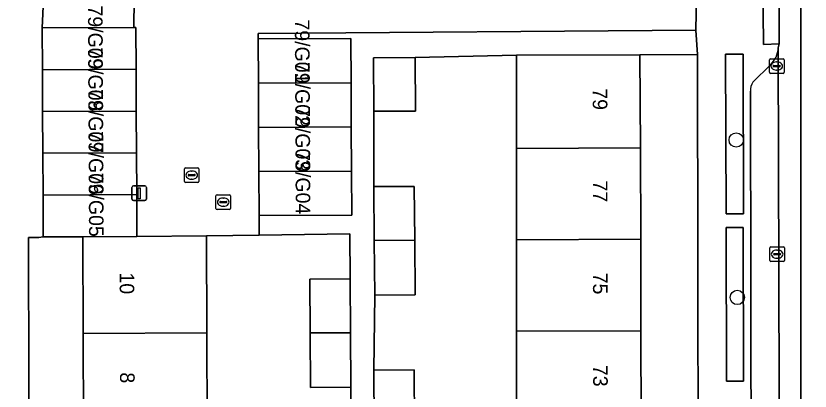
# Model space of a CAD drawing. Extents: x 160732 to 162107, y 387428 to 388479.
# Drawn here: x 161248 to 161302.4, y 388181.6 to 388207.3 of the extents above; entities that cross this region are included whole.
import ezdxf

# ---------------------------------------------------------------- set-up
doc = ezdxf.new("R2010")
doc.units = 0
for name, color, linetype in [('IMGEO_Boom', 7, 'Continuous'), ('IMGEO_Erf', 7, 'Continuous'), ('IMGEO_Groenvoorziening', 7, 'Continuous'), ('IMGEO_Haag', 7, 'Continuous'), ('IMGEO_Kolk', 7, 'Continuous'), ('IMGEO_Lichtmast', 7, 'Continuous'), ('IMGEO_Muur', 7, 'Continuous'), ('IMGEO_Pand', 7, 'Continuous'), ('IMGEO_Pand_nummerreeks', 7, 'Continuous'), ('IMGEO_Parkeervlak_open', 7, 'Continuous'), ('IMGEO_Rijbaan_lokaal_gesloten', 7, 'Continuous'), ('IMGEO_Rijbaan_lokaal_open', 7, 'Continuous'), ('IMGEO_Rioolput', 7, 'Continuous'), ('IMGEO_Voetpad_open', 7, 'Continuous')]:
    doc.layers.add(name, color=color, linetype=linetype)

msp = doc.modelspace()

# ---------------------------------------------------------------- linework, layer by layer
at = {"layer": 'IMGEO_Boom'}
for centre in [(161297.346, 388198.781), (161297.418, 388187.995)]:
    msp.add_circle(centre, 0.489, dxfattribs=at)
at = {"layer": 'IMGEO_Erf'}
for points in [[(161282.282, 388179.385), (161282.284, 388185.675), (161282.286, 388191.95), (161282.288, 388198.205), (161282.29, 388204.583), (161275.327, 388204.43), (161275.352, 388200.764), (161272.504, 388200.745), (161272.507, 388195.582), (161275.275, 388195.601), (161275.299, 388191.917), (161275.324, 388188.178), (161272.556, 388188.16), (161272.503, 388183.017), (161275.271, 388183.036), (161275.295, 388179.348)], [(161294.766, 388161.993), (161294.685, 388204.624), (161290.74, 388204.613), (161290.792, 388198.245), (161290.802, 388191.99), (161290.811, 388185.715), (161290.82, 388179.43), (161290.829, 388173.145), (161290.839, 388166.86), (161290.848, 388160.124), (161292.916, 388160.14)], [(161250.871, 388160.115), (161252.675, 388160.099), (161252.647, 388166.67), (161252.62, 388172.965), (161252.592, 388179.23), (161252.565, 388185.535), (161252.536, 388192.153), (161249.834, 388192.141), (161249.537, 388192.108), (161248.813, 388192.106), (161248.886, 388162.102)]]:
    msp.add_lwpolyline(points, dxfattribs=at)
msp.add_lwpolyline([(161270.925, 388181.84), (161268.157, 388181.822), (161268.133, 388185.566), (161268.108, 388189.244), (161270.876, 388189.263), (161270.855, 388192.353), (161264.645, 388192.269), (161261.014, 388192.22), (161261.043, 388185.575), (161261.071, 388179.275), (161261.098, 388173.005), (161261.126, 388166.712), (161261.154, 388160.106), (161268.255, 388160.112), (161268.263, 388164.217), (161271.06, 388164.211), (161271.017, 388169.293), (161268.249, 388169.275), (161268.225, 388173.019), (161268.2, 388176.697), (161270.968, 388176.716)], close=True, dxfattribs=at)
at = {"layer": 'IMGEO_Groenvoorziening'}
for points in [[(161297.85, 388193.722), (161297.813, 388204.655), (161296.621, 388204.651), (161296.658, 388193.718)], [(161297.855, 388182.265), (161297.82, 388192.778), (161296.649, 388192.774), (161296.685, 388182.261)]]:
    msp.add_lwpolyline(points, close=True, dxfattribs=at)
at = {"layer": 'IMGEO_Haag'}
for points in [[(161297.85, 388193.722), (161297.813, 388204.655), (161296.621, 388204.651), (161296.658, 388193.718)], [(161297.855, 388182.265), (161297.82, 388192.778), (161296.649, 388192.774), (161296.685, 388182.261)]]:
    msp.add_lwpolyline(points, close=True, dxfattribs=at)
at = {"layer": 'IMGEO_Kolk'}
for p, q in [((161299.626, 388203.418), (161299.626, 388204.27)), ((161299.701, 388204.344), (161300.553, 388204.344)), ((161299.885, 388203.838), (161299.885, 388203.85)), ((161299.928, 388203.887), (161300.326, 388203.887)), ((161300.114, 388204.124), (161300.139, 388204.124)), ((161300.369, 388203.85), (161300.369, 388203.838)), ((161300.627, 388204.27), (161300.627, 388203.418)), ((161300.553, 388203.344), (161299.701, 388203.344)), ((161300.323, 388203.801), (161299.925, 388203.801)), ((161300.137, 388203.564), (161300.112, 388203.564)), ((161259.509, 388195.947), (161259.509, 388196.799)), ((161259.584, 388196.873), (161260.436, 388196.873)), ((161260.51, 388196.799), (161260.51, 388195.947)), ((161259.768, 388196.367), (161259.768, 388196.379)), ((161260.206, 388196.33), (161259.808, 388196.33)), ((161259.811, 388196.416), (161260.209, 388196.416)), ((161259.997, 388196.653), (161260.022, 388196.653)), ((161260.252, 388196.379), (161260.252, 388196.367)), ((161260.436, 388195.873), (161259.584, 388195.873)), ((161260.02, 388196.093), (161259.995, 388196.093)), ((161299.651, 388190.532), (161299.651, 388191.384)), ((161299.726, 388191.458), (161300.578, 388191.458)), ((161300.652, 388191.384), (161300.652, 388190.532)), ((161299.91, 388190.952), (161299.91, 388190.964)), ((161300.348, 388190.915), (161299.95, 388190.915)), ((161299.953, 388191.001), (161300.351, 388191.001)), ((161300.139, 388191.238), (161300.164, 388191.238)), ((161300.394, 388190.964), (161300.394, 388190.952)), ((161300.578, 388190.458), (161299.726, 388190.458)), ((161300.162, 388190.678), (161300.137, 388190.678))]:
    msp.add_line(p, q, dxfattribs=at)
for points in [[(161299.626, 388203.418), (161299.626, 388204.27)], [(161299.701, 388204.344), (161300.553, 388204.344)], [(161300.627, 388204.27), (161300.627, 388203.418)], [(161300.553, 388203.344), (161299.701, 388203.344)], [(161259.509, 388195.947), (161259.509, 388196.799)], [(161259.584, 388196.873), (161260.436, 388196.873)], [(161260.51, 388196.799), (161260.51, 388195.947)], [(161260.436, 388195.873), (161259.584, 388195.873)], [(161299.651, 388190.532), (161299.651, 388191.384)], [(161299.726, 388191.458), (161300.578, 388191.458)], [(161300.652, 388191.384), (161300.652, 388190.532)], [(161300.578, 388190.458), (161299.726, 388190.458)]]:
    msp.add_lwpolyline(points, dxfattribs=at)
for centre, radius, start, end in [((161299.703, 388204.268), 0.0765, 91.552, 178.448), ((161299.703, 388204.268), 0.0765, 91.552, 178.448), ((161299.925, 388203.847), 0.0403, 85.8775, 175.7526), ((161299.922, 388203.837), 0.0366, 178.938, 274.7102), ((161300.326, 388203.844), 0.043, 264.8664, 352.4533), ((161300.33, 388203.849), 0.0386, 1.7309, 96.639), ((161300.551, 388204.268), 0.0765, 1.552, 88.448), ((161300.551, 388204.268), 0.0765, 1.552, 88.448), ((161299.703, 388203.42), 0.0765, 181.552, 268.448), ((161299.703, 388203.42), 0.0765, 181.552, 268.448), ((161300.551, 388203.42), 0.0765, 271.552, 358.448), ((161300.551, 388203.42), 0.0765, 271.552, 358.448), ((161259.586, 388196.797), 0.0765, 91.552, 178.448), ((161259.586, 388196.797), 0.0765, 91.552, 178.448), ((161260.434, 388196.797), 0.0765, 1.552, 88.448), ((161260.434, 388196.797), 0.0765, 1.552, 88.448), ((161259.808, 388196.376), 0.0403, 85.8775, 175.7526), ((161259.805, 388196.366), 0.0366, 178.938, 274.7102), ((161260.209, 388196.373), 0.043, 264.8664, 352.4533), ((161260.213, 388196.378), 0.0386, 1.7309, 96.639), ((161259.586, 388195.949), 0.0765, 181.552, 268.448), ((161259.586, 388195.949), 0.0765, 181.552, 268.448), ((161260.434, 388195.949), 0.0765, 271.552, 358.448), ((161260.434, 388195.949), 0.0765, 271.552, 358.448), ((161299.728, 388191.382), 0.0765, 91.552, 178.448), ((161299.728, 388191.382), 0.0765, 91.552, 178.448), ((161300.576, 388191.382), 0.0765, 1.552, 88.448), ((161300.576, 388191.382), 0.0765, 1.552, 88.448), ((161299.95, 388190.961), 0.0403, 85.8775, 175.7526), ((161299.947, 388190.951), 0.0366, 178.938, 274.7102), ((161300.351, 388190.958), 0.043, 264.8664, 352.4533), ((161300.355, 388190.963), 0.0386, 1.7309, 96.639), ((161299.728, 388190.534), 0.0765, 181.552, 268.448), ((161299.728, 388190.534), 0.0765, 181.552, 268.448), ((161300.576, 388190.534), 0.0765, 271.552, 358.448), ((161300.576, 388190.534), 0.0765, 271.552, 358.448)]:
    msp.add_arc(centre, radius, start, end, dxfattribs=at)
for centre, major_axis, ratio, start_param, end_param in [((161300.113, 388203.844), (-0.387, 0.002), 0.722429, 4.712389, 7.853982), ((161300.138, 388203.844), (-0.39, 0.002), 0.717154, 1.570796, 4.712389), ((161259.996, 388196.373), (-0.387, 0.002), 0.722429, 4.712389, 7.853982), ((161260.021, 388196.373), (-0.39, 0.002), 0.717154, 1.570796, 4.712389), ((161300.138, 388190.958), (-0.387, 0.002), 0.722429, 4.712389, 7.853982), ((161300.163, 388190.958), (-0.39, 0.002), 0.717154, 1.570796, 4.712389)]:
    msp.add_ellipse(centre, major_axis=major_axis, ratio=ratio, start_param=start_param, end_param=end_param, dxfattribs=at)
at = {"layer": 'IMGEO_Lichtmast'}
for p, q in [((161255.913, 388194.734), (161255.913, 388195.534)), ((161255.913, 388195.534), (161255.913, 388194.734)), ((161256.013, 388195.634), (161256.803, 388195.634)), ((161256.803, 388195.634), (161256.013, 388195.634)), ((161256.903, 388195.534), (161256.903, 388194.734)), ((161256.903, 388194.734), (161256.903, 388195.534)), ((161256.803, 388194.634), (161256.013, 388194.634)), ((161256.013, 388194.634), (161256.803, 388194.634))]:
    msp.add_line(p, q, dxfattribs=at)
msp.add_lwpolyline([(161256.333, 388195.509), (161256.483, 388195.509), (161256.483, 388194.759), (161256.333, 388194.759), (161256.333, 388195.509)], dxfattribs=at)
for centre, start, end in [((161256.013, 388195.534), 90, 180), ((161256.013, 388195.534), 90, 180), ((161256.803, 388195.534), 0, 90), ((161256.803, 388195.534), 360, 90), ((161256.013, 388194.734), 180, 270), ((161256.013, 388194.734), 180, 270), ((161256.803, 388194.734), 270, 0), ((161256.803, 388194.734), 270, 0)]:
    msp.add_arc(centre, 0.1, start, end, dxfattribs=at)
at = {"layer": 'IMGEO_Muur'}
for points in [[(161275.327, 388204.43), (161282.29, 388204.583)], [(161261.014, 388192.22), (161264.645, 388192.269)]]:
    msp.add_lwpolyline(points, dxfattribs=at)
at = {"layer": 'IMGEO_Pand'}
for points in [[(161249.764, 388206.452), (161249.778, 388203.59), (161256.197, 388203.621), (161256.183, 388206.483), (161256.05, 388206.482)], [(161264.584, 388202.666), (161270.938, 388202.697), (161270.923, 388205.72), (161264.569, 388205.699)], [(161272.504, 388200.745), (161275.352, 388200.764), (161275.327, 388204.43), (161272.479, 388204.411)], [(161290.792, 388198.245), (161290.74, 388204.613), (161282.29, 388204.583), (161282.288, 388198.205)], [(161256.197, 388203.621), (161249.778, 388203.59), (161249.792, 388200.728), (161256.211, 388200.759)], [(161264.599, 388199.642), (161270.952, 388199.674), (161270.938, 388202.697), (161264.584, 388202.666)], [(161256.211, 388200.759), (161249.792, 388200.728), (161249.806, 388197.865), (161256.225, 388197.897)], [(161264.613, 388196.619), (161270.967, 388196.65), (161270.952, 388199.674), (161264.599, 388199.642)], [(161256.225, 388197.897), (161249.806, 388197.865), (161249.82, 388195.003), (161256.239, 388195.035)], [(161290.802, 388191.99), (161290.792, 388198.245), (161282.288, 388198.205), (161282.286, 388191.95)], [(161264.628, 388193.6), (161270.982, 388193.627), (161270.967, 388196.65), (161264.613, 388196.619)], [(161275.275, 388195.601), (161272.507, 388195.582), (161272.531, 388191.904), (161275.299, 388191.917)], [(161256.239, 388195.035), (161249.82, 388195.003), (161249.834, 388192.141), (161252.536, 388192.153), (161256.253, 388192.163)], [(161256.253, 388192.163), (161252.536, 388192.153), (161252.565, 388185.535), (161261.043, 388185.575), (161261.014, 388192.22)], [(161272.556, 388188.16), (161275.324, 388188.178), (161275.299, 388191.917), (161272.531, 388191.904)], [(161282.286, 388191.95), (161282.284, 388185.675), (161290.811, 388185.715), (161290.802, 388191.99)], [(161270.876, 388189.263), (161268.108, 388189.244), (161268.133, 388185.566), (161270.901, 388185.579)], [(161252.565, 388185.535), (161252.592, 388179.23), (161261.071, 388179.275), (161261.043, 388185.575)], [(161268.157, 388181.822), (161270.925, 388181.84), (161270.901, 388185.579), (161268.133, 388185.566)], [(161282.284, 388185.675), (161282.282, 388179.385), (161290.82, 388179.43), (161290.811, 388185.715)], [(161275.271, 388183.036), (161272.503, 388183.017), (161272.527, 388179.334), (161275.295, 388179.348)]]:
    msp.add_lwpolyline(points, close=True, dxfattribs=at)
at = {"layer": 'IMGEO_Parkeervlak_open'}
for points in [[(161300.369, 388158.214), (161300.224, 388205.096)], [(161299.686, 388203.937), (161298.495, 388202.749)], [(161298.318, 388202.127), (161298.4, 388161.281)]]:
    msp.add_lwpolyline(points, dxfattribs=at)
for centre, radius, start, end in [((161298.629, 388205.132), 1.595, 311.4876, 358.7116), ((161299.359, 388202.167), 1.042, 146.0365, 182.1945)]:
    msp.add_arc(centre, radius, start, end, dxfattribs=at)
at = {"layer": 'IMGEO_Rijbaan_lokaal_gesloten'}
for points in [[(161301.703, 388258.945), (161300.242, 388258.948), (161300.288, 388211.931), (161300.268, 388211.768), (161300.297, 388205.362), (161300.224, 388205.096), (161300.369, 388158.214), (161301.782, 388158.214), (161301.782, 388213.646), (161301.703, 388232.778)], [(161301.782, 388158.214), (161305.369, 388158.215), (161305.426, 388213.64), (161301.782, 388213.646)]]:
    msp.add_lwpolyline(points, close=True, dxfattribs=at)
at = {"layer": 'IMGEO_Rijbaan_lokaal_open'}
msp.add_lwpolyline([(161300.268, 388211.768), (161299.154, 388211.797), (161299.217, 388205.329), (161300.297, 388205.362)], close=True, dxfattribs=at)
msp.add_lwpolyline([(161256.069, 388208.446), (161256.05, 388206.482), (161256.183, 388206.483), (161256.197, 388203.621), (161256.211, 388200.759), (161256.225, 388197.897), (161256.239, 388195.035), (161256.253, 388192.163), (161261.014, 388192.22), (161264.645, 388192.269), (161264.628, 388193.6), (161264.613, 388196.619), (161264.599, 388199.642), (161264.584, 388202.666), (161264.569, 388205.699), (161264.567, 388206.078), (161294.572, 388206.306), (161294.672, 388211.008)], dxfattribs=at)
at = {"layer": 'IMGEO_Rioolput'}
for p, q in [((161261.673, 388194.096), (161261.673, 388194.948)), ((161261.748, 388195.022), (161262.6, 388195.022)), ((161261.975, 388194.565), (161262.373, 388194.565)), ((161262.161, 388194.802), (161262.186, 388194.802)), ((161262.674, 388194.948), (161262.674, 388194.096)), ((161262.6, 388194.022), (161261.748, 388194.022)), ((161261.932, 388194.516), (161261.932, 388194.528)), ((161262.37, 388194.479), (161261.972, 388194.479)), ((161262.184, 388194.242), (161262.159, 388194.242)), ((161262.416, 388194.528), (161262.416, 388194.516))]:
    msp.add_line(p, q, dxfattribs=at)
for points in [[(161261.673, 388194.096), (161261.673, 388194.948)], [(161261.748, 388195.022), (161262.6, 388195.022)], [(161262.674, 388194.948), (161262.674, 388194.096)], [(161262.6, 388194.022), (161261.748, 388194.022)]]:
    msp.add_lwpolyline(points, dxfattribs=at)
for centre, radius, start, end in [((161261.75, 388194.946), 0.0765, 91.552, 178.448), ((161261.75, 388194.946), 0.0765, 91.552, 178.448), ((161261.972, 388194.525), 0.0403, 85.8775, 175.7526), ((161262.377, 388194.527), 0.0386, 1.7309, 96.639), ((161262.598, 388194.946), 0.0765, 1.552, 88.448), ((161262.598, 388194.946), 0.0765, 1.552, 88.448), ((161261.75, 388194.098), 0.0765, 181.552, 268.448), ((161261.75, 388194.098), 0.0765, 181.552, 268.448), ((161261.969, 388194.515), 0.0366, 178.938, 274.7102), ((161262.373, 388194.522), 0.043, 264.8664, 352.4533), ((161262.598, 388194.098), 0.0765, 271.552, 358.448), ((161262.598, 388194.098), 0.0765, 271.552, 358.448)]:
    msp.add_arc(centre, radius, start, end, dxfattribs=at)
for centre, major_axis, ratio, start_param, end_param in [((161262.16, 388194.522), (-0.387, 0.002), 0.722429, 4.712389, 7.853982), ((161262.185, 388194.522), (-0.39, 0.002), 0.717154, 1.570796, 4.712389)]:
    msp.add_ellipse(centre, major_axis=major_axis, ratio=ratio, start_param=start_param, end_param=end_param, dxfattribs=at)
at = {"layer": 'IMGEO_Voetpad_open'}
for points in [[(161294.581, 388256.5), (161294.668, 388212.623), (161294.668, 388212.594), (161294.672, 388211.008), (161294.572, 388206.306), (161294.685, 388204.624), (161294.766, 388161.993), (161294.781, 388152.269)], [(161249.806, 388197.865), (161249.792, 388200.728), (161249.778, 388203.59), (161249.764, 388206.452), (161249.843, 388208.426), (161249.834, 388211.355), (161249.824, 388214.284), (161249.815, 388217.214), (161249.806, 388220.143), (161249.796, 388223.072), (161249.787, 388226.001), (161249.7, 388231.098), (161248.866, 388231.105), (161248.844, 388233.81), (161243.914, 388233.947)], [(161300.224, 388205.096), (161300.297, 388205.362), (161299.217, 388205.329), (161299.154, 388211.797), (161300.268, 388211.768), (161300.288, 388211.931)], [(161272.527, 388179.334), (161272.503, 388183.017), (161272.556, 388188.16), (161272.531, 388191.904), (161272.507, 388195.582), (161272.504, 388200.745), (161272.479, 388204.411), (161275.327, 388204.43), (161282.29, 388204.583), (161290.74, 388204.613), (161294.685, 388204.624), (161294.572, 388206.306), (161264.567, 388206.078), (161264.569, 388205.699), (161270.923, 388205.72), (161270.938, 388202.697), (161270.952, 388199.674), (161270.967, 388196.65), (161270.982, 388193.627), (161264.628, 388193.6), (161264.645, 388192.269), (161270.855, 388192.353), (161270.876, 388189.263), (161270.901, 388185.579), (161270.925, 388181.84), (161270.968, 388176.716)], [(161298.495, 388202.749), (161299.686, 388203.937)], [(161298.4, 388161.281), (161298.318, 388202.127)], [(161248.886, 388162.102), (161248.813, 388192.106), (161249.537, 388192.108), (161249.834, 388192.141), (161249.82, 388195.003), (161249.806, 388197.865)]]:
    msp.add_lwpolyline(points, dxfattribs=at)
for points in [[(161256.069, 388208.446), (161249.843, 388208.426), (161249.764, 388206.452), (161256.05, 388206.482)], [(161296.658, 388193.718), (161296.621, 388204.651), (161297.813, 388204.655), (161297.85, 388193.722)], [(161296.685, 388182.261), (161296.649, 388192.774), (161297.82, 388192.778), (161297.855, 388182.265)]]:
    msp.add_lwpolyline(points, close=True, dxfattribs=at)
for centre, radius, start, end in [((161298.629, 388205.132), 1.595, 311.4876, 358.7116), ((161299.359, 388202.167), 1.042, 146.0365, 182.1945)]:
    msp.add_arc(centre, radius, start, end, dxfattribs=at)

# ---------------------------------------------------------------- texts
at = {"layer": 'IMGEO_Pand_nummerreeks'}
for s, rotation, p in [('79/G09', 270.2801, (161252.896, 388207.99)), ('79/G01', 270.2794, (161267.083, 388207.035)), ('79/G08', 270.2801, (161252.91, 388205.121)), ('79/G02', 270.2794, (161267.097, 388204.123)), ('79/G07', 270.2801, (161252.924, 388202.262)), ('79', 270.0842, (161287.507, 388202.322)), ('79/G03', 270.2794, (161267.111, 388201.094)), ('79/G06', 270.2801, (161252.938, 388199.4)), ('79/G04', 270.2794, (161267.126, 388198.072)), ('79/G05', 270.2801, (161252.952, 388196.533)), ('77', 270.0842, (161287.516, 388196.006)), ('10', 270.2495, (161255.067, 388189.704)), ('75', 270.0842, (161287.525, 388189.689)), ('73', 270.0842, (161287.535, 388183.373)), ('8', 270.2495, (161255.097, 388182.859))]:
    msp.add_text(s, height=1, rotation=rotation, dxfattribs=at).set_placement(p)

doc.saveas('drawing.dxf')
